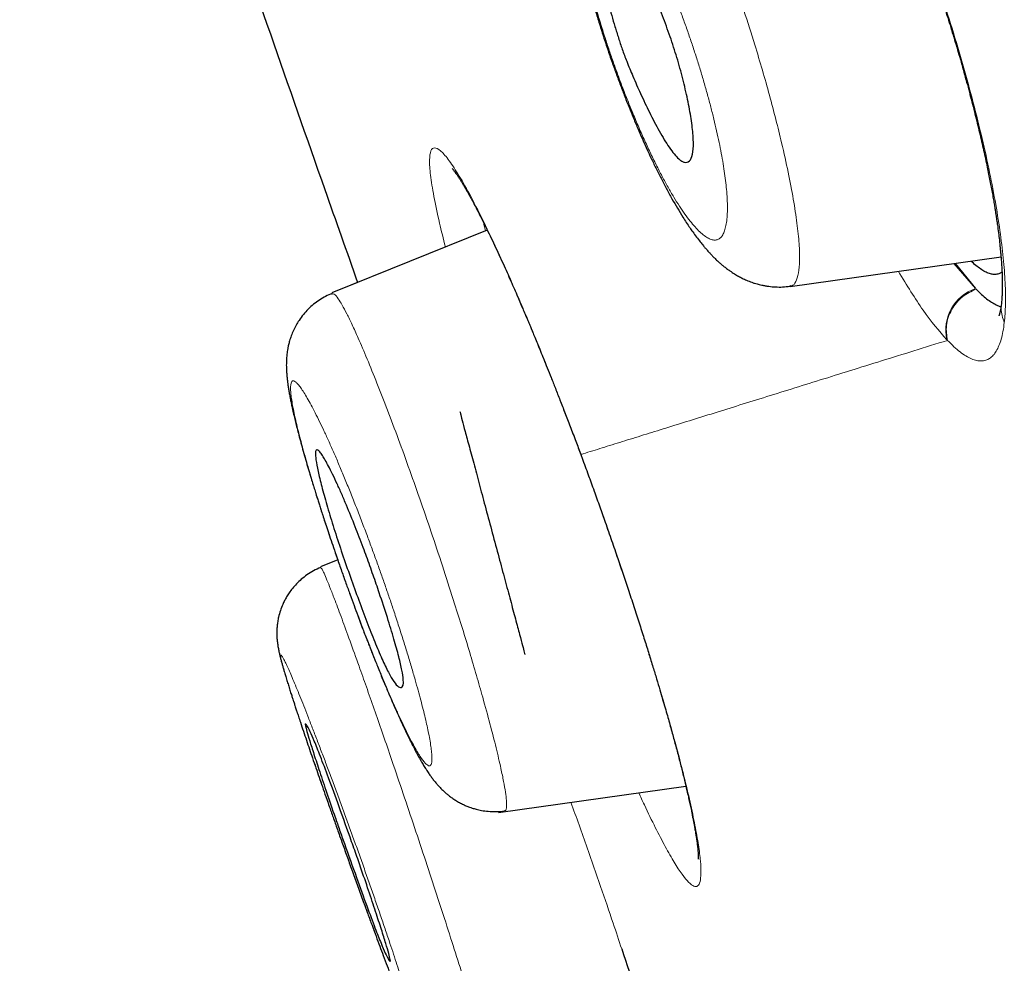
# Model space of a CAD drawing. Header units: millimetres. Extents: x 8 to 428, y 12 to 633.
# Tile 562 of 656: x 46.45 to 53.5, y 522.54 to 529.29. Entities that reach past the tile are written whole.
import ezdxf

# ---------------------------------------------------------------- set-up
doc = ezdxf.new("R2010")
doc.units = ezdxf.units.MM

msp = doc.modelspace()

# ---------------------------------------------------------------- linework, layer by layer
at = {"color": 7, "linetype": 'Continuous', "lineweight": 30}
for p, q in [((49.7964, 527.7877), (48.6835, 527.3381)), ((51.9655, 527.3834), (53.4751, 527.5956)), ((53.1465, 527.5494), (53.293, 527.3694)), ((48.8676, 527.4124), (48.6835, 527.3381)), ((48.6815, 527.3326), (48.6853, 527.332)), ((51.9647, 527.3892), (51.9635, 527.3892)), ((50.4708, 526.1824), (50.4673, 526.1811)), ((48.7254, 525.4263), (48.6017, 525.3764)), ((48.7254, 525.4263), (48.6017, 525.3764)), ((48.6036, 525.3719), (48.6038, 525.3715)), ((49.8772, 523.6187), (51.2183, 523.8072))]:
    msp.add_line(p, q, dxfattribs=at)
at = {"color": 8, "linetype": 'Continuous', "lineweight": 0}
msp.add_line((53.1364, 527.548), (53.293, 527.3695), dxfattribs=at)
msp.add_arc((53.394, 527.0717), 0.3144, 108.74079, 192.65528, dxfattribs=at)
at = {"color": 7, "linetype": 'Continuous', "lineweight": 30}
for points, knots in [([(56.3084, 527.3384), (55.9941, 528.5668), (55.3684, 531.0114), (54.3974, 534.7811), (53.4234, 538.5622), (52.4446, 542.3549), (51.3648, 546.5405), (50.183, 551.1198), (48.9006, 556.0848), (47.4721, 561.6321), (45.8955, 567.7613), (44.1799, 574.4914), (42.4631, 581.2401), (40.7476, 588.0178), (39.3195, 593.6739), (38.1816, 598.1969), (37.3257, 601.5945), (36.4727, 604.9786), (35.6271, 608.3232), (34.8459, 611.3996), (34.1381, 614.1634), (33.5133, 616.5785), (32.9472, 618.7238), (32.4509, 620.5782), (32.0208, 622.1762), (31.5881, 623.7788), (31.1759, 625.3003), (30.7985, 626.6691), (30.5002, 627.7515), (30.2756, 628.5792), (30.1231, 629.1471), (30.0342, 629.4727), (29.9948, 629.5945), (29.9826, 629.6146), (29.9857, 629.6052), (29.9857, 629.605)], [0, 0, 0, 0, 0.028425, 0.05657, 0.08452, 0.112315, 0.140016, 0.176199, 0.212256, 0.248183, 0.296953, 0.345657, 0.394582, 0.443744, 0.49315, 0.518006, 0.543042, 0.568293, 0.593809, 0.619642, 0.641414, 0.663436, 0.685472, 0.707234, 0.728735, 0.750032, 0.781689, 0.813116, 0.844401, 0.875629, 0.90684, 0.937939, 0.968835, 0.999454, 1, 1, 1, 1]), ([(54.5761, 527.4603), (54.3206, 528.4477), (53.8101, 530.4211), (53.0168, 533.4619), (52.215, 536.5316), (51.406, 539.6262), (50.5923, 542.7349), (49.6218, 546.4474), (48.4925, 550.7662), (47.2059, 555.6873), (45.8649, 560.8321), (44.4675, 566.1972), (43.0203, 571.7862), (41.5753, 577.3784), (40.1347, 582.9755), (38.6996, 588.5719), (37.5102, 593.2244), (36.5673, 596.9299), (35.8639, 599.6964), (35.1673, 602.4405), (34.4806, 605.1489), (33.8086, 607.8004), (33.2122, 610.1526), (32.6923, 612.1956), (32.2467, 613.9432), (31.8285, 615.5689), (31.3997, 617.217), (30.9761, 618.8254), (30.5716, 620.3571), (30.1957, 621.7794), (29.8532, 623.0757), (29.5446, 624.2322), (29.2853, 625.1978), (29.073, 625.9938), (28.8919, 626.6849), (28.7556, 627.2131), (28.6704, 627.5424), (28.6329, 627.6688), (28.6214, 627.6916), (28.6242, 627.6814), (28.6243, 627.6812)], [0, 0, 0, 0, 0.023406, 0.046777, 0.070122, 0.093442, 0.116743, 0.140035, 0.176612, 0.213166, 0.24969, 0.291147, 0.332584, 0.37405, 0.415564, 0.457116, 0.498706, 0.519522, 0.540358, 0.561218, 0.582102, 0.603013, 0.623947, 0.639667, 0.655399, 0.671137, 0.686871, 0.707827, 0.728758, 0.749662, 0.77471, 0.79973, 0.824744, 0.849753, 0.874758, 0.906003, 0.93721, 0.968374, 0.999494, 1, 1, 1, 1]), ([(46.5283, 557.9754), (46.887, 556.598), (47.7865, 553.1433), (49.2241, 547.6347), (50.6096, 542.3144), (51.7582, 537.8903), (52.6754, 534.3422), (53.5647, 530.885), (54.1229, 528.676), (54.3956, 527.5964)], [0, 0, 0, 0, 0.133623, 0.335161, 0.535329, 0.652793, 0.770112, 0.88765, 1, 1, 1, 1]), ([(53.9552, 528.3192), (53.8699, 528.6573), (53.6971, 529.3424), (53.4293, 530.3967), (53.1509, 531.487), (52.8736, 532.5671), (52.5989, 533.633), (52.3389, 534.6381), (52.158, 535.3353), (52.0597, 535.7136), (52.0352, 535.8078), (52.0107, 535.9021), (51.9861, 535.9967), (51.9614, 536.0914), (51.9367, 536.1864), (51.9119, 536.2816), (51.8576, 536.4899), (51.7704, 536.8246), (51.6463, 537.2993), (51.5117, 537.814), (51.3663, 538.3688), (51.2104, 538.9639), (51.0437, 539.5993), (50.8599, 540.2997), (50.6581, 541.0682), (50.4377, 541.9077), (50.2044, 542.7964), (49.9582, 543.7342), (49.7897, 544.3763), (49.7034, 544.7054)], [0, 0, 0, 0, 0.064614, 0.130952, 0.199023, 0.268827, 0.331683, 0.395875, 0.453488, 0.459204, 0.464931, 0.470668, 0.476415, 0.482173, 0.487941, 0.49372, 0.499509, 0.525873, 0.55461, 0.585722, 0.61921, 0.655075, 0.693322, 0.733953, 0.781401, 0.831733, 0.884947, 0.941038, 1, 1, 1, 1]), ([(51.8154, 531.9485), (51.8181, 531.9462), (51.8233, 531.9419), (51.831, 531.9351), (51.8377, 531.9289), (51.8435, 531.9235), (51.8482, 531.919), (51.8541, 531.9132), (51.862, 531.9054), (51.8755, 531.8914), (51.8936, 531.8717), (51.9165, 531.8455), (51.9408, 531.8161), (51.9668, 531.7832), (51.9956, 531.7449), (52.0267, 531.7018), (52.0578, 531.6566), (52.0877, 531.6117), (52.1158, 531.568), (52.1422, 531.5256), (52.1663, 531.486), (52.1874, 531.4506), (52.2068, 531.4175), (52.2272, 531.3821), (52.2501, 531.3414), (52.2752, 531.296), (52.3035, 531.2437), (52.3356, 531.1832), (52.3726, 531.1113), (52.4128, 531.0311), (52.4561, 530.9422), (52.5021, 530.845), (52.5496, 530.7417), (52.5998, 530.6292), (52.6518, 530.5092), (52.7052, 530.3818), (52.7574, 530.2536), (52.808, 530.1252), (52.8571, 529.9967), (52.905, 529.8672), (52.9521, 529.7359), (52.9985, 529.6016), (53.0441, 529.4648), (53.0888, 529.3258), (53.1323, 529.185), (53.1744, 529.043), (53.2149, 528.9004), (53.2533, 528.7589), (53.289, 528.6205), (53.3215, 528.4871), (53.3508, 528.3595), (53.372, 528.261), (53.3867, 528.1889), (53.3961, 528.1409), (53.405, 528.094), (53.4134, 528.0484), (53.4209, 528.0057), (53.4273, 527.9679), (53.4324, 527.9367), (53.436, 527.914), (53.4384, 527.8981), (53.4404, 527.8853), (53.4427, 527.8698), (53.4458, 527.849), (53.4507, 527.8141), (53.4568, 527.7688), (53.4626, 527.7214), (53.4669, 527.6821), (53.4703, 527.649), (53.4735, 527.6157), (53.4764, 527.5807), (53.4791, 527.5436), (53.4814, 527.5057), (53.4832, 527.4652), (53.4843, 527.4242), (53.4845, 527.3846), (53.484, 527.3571), (53.4834, 527.3383), (53.4829, 527.3251), (53.4821, 527.3105), (53.481, 527.2942), (53.4795, 527.2766), (53.4782, 527.2651), (53.4776, 527.259)], [0, 0, 0, 0, 0.0070307, 0.0131466, 0.0183436, 0.0226184, 0.0259682, 0.0285541, 0.0347829, 0.0415183, 0.0543846, 0.0676534, 0.0803362, 0.0937424, 0.1080757, 0.1233678, 0.1383391, 0.1515944, 0.1641535, 0.1759415, 0.1864108, 0.1954474, 0.2030493, 0.2111107, 0.2211379, 0.2317793, 0.24231, 0.2561961, 0.2712088, 0.2873962, 0.3047601, 0.3233001, 0.342583, 0.3616956, 0.3837298, 0.4054695, 0.4269038, 0.4480243, 0.4688244, 0.4894251, 0.5102907, 0.5315132, 0.5531036, 0.5750613, 0.5973819, 0.6200573, 0.6430762, 0.6664042, 0.6895364, 0.7122504, 0.7345344, 0.7563811, 0.7654344, 0.7744187, 0.7833342, 0.7921812, 0.8008911, 0.8085459, 0.8148592, 0.8198317, 0.8225284, 0.8247241, 0.8278552, 0.8322573, 0.8379298, 0.8503451, 0.861993, 0.8700857, 0.8777526, 0.8856817, 0.8944824, 0.9041523, 0.9146545, 0.9251368, 0.9382525, 0.9506449, 0.9622199, 0.9665637, 0.9714705, 0.97727, 0.9839598, 0.9915373, 1, 1, 1, 1]), ([(47.3127, 531.8773), (47.4935, 531.3534), (47.9307, 530.0862), (48.4493, 528.598), (48.7892, 527.6345), (48.8676, 527.4124)], [0, 0, 0, 0, 0.3516749, 0.8505755, 1, 1, 1, 1]), ([(50.7568, 531.1018), (50.7457, 531.0971), (50.7247, 531.0881), (50.6957, 531.0729), (50.6705, 531.0581), (50.6473, 531.0428), (50.6221, 531.0245), (50.594, 531.0013), (50.5653, 530.974), (50.5402, 530.9467), (50.5214, 530.9236), (50.5066, 530.9038), (50.494, 530.8856), (50.481, 530.8652), (50.4683, 530.8433), (50.4572, 530.8223), (50.4488, 530.8049), (50.4419, 530.7897), (50.435, 530.7736), (50.4272, 530.7538), (50.4189, 530.7305), (50.4112, 530.7059), (50.4042, 530.6809), (50.3986, 530.6577), (50.3941, 530.6368), (50.3904, 530.6172), (50.387, 530.5968), (50.3839, 530.5753), (50.3813, 530.5538), (50.3792, 530.5328), (50.3776, 530.5132), (50.3764, 530.4943), (50.3756, 530.4773), (50.375, 530.4619), (50.3745, 530.4418), (50.3743, 530.4151), (50.3747, 530.3844), (50.3756, 530.3559), (50.3769, 530.3284), (50.3788, 530.2984), (50.3812, 530.2671), (50.3841, 530.235), (50.3875, 530.2023), (50.3914, 530.1689), (50.3954, 530.1384), (50.3991, 530.1117), (50.4027, 530.0869), (50.4066, 530.0614), (50.4117, 530.0294), (50.4185, 529.9896), (50.4274, 529.9409), (50.438, 529.8863), (50.4502, 529.8274), (50.4641, 529.7644), (50.4796, 529.6976), (50.4974, 529.6249), (50.5178, 529.5462), (50.5408, 529.4615), (50.5668, 529.3709), (50.5958, 529.2748), (50.6273, 529.1754), (50.6602, 529.0762), (50.6933, 528.9806), (50.7259, 528.8901), (50.7577, 528.8047), (50.7886, 528.7245), (50.8183, 528.6497), (50.8489, 528.5749), (50.8801, 528.5011), (50.9115, 528.4292), (50.9404, 528.3649), (50.9707, 528.2997), (51.0037, 528.2311), (51.0409, 528.1569), (51.0795, 528.0833), (51.1185, 528.0124), (51.1577, 527.9448), (51.1919, 527.8889), (51.2218, 527.8424), (51.2452, 527.8074), (51.2696, 527.7724), (51.2947, 527.7379), (51.3201, 527.7047), (51.3415, 527.6783), (51.3597, 527.6567), (51.376, 527.638), (51.3929, 527.6196), (51.4101, 527.6014), (51.4289, 527.5827), (51.4488, 527.5638), (51.4687, 527.5461), (51.4887, 527.5293), (51.5097, 527.5128), (51.5359, 527.4937), (51.5643, 527.475), (51.5943, 527.4573), (51.6227, 527.4425), (51.6539, 527.4281), (51.6839, 527.4162), (51.7096, 527.4076), (51.7274, 527.4023), (51.7448, 527.3977), (51.7642, 527.3931), (51.7867, 527.3887), (51.8186, 527.3838), (51.8604, 527.3801), (51.9119, 527.3798), (51.9467, 527.3838), (51.9646, 527.3858)], [0, 0, 0, 0, 0.0075335, 0.014341, 0.0203808, 0.0256635, 0.0314967, 0.0400543, 0.0489771, 0.0570091, 0.0640907, 0.0686968, 0.0735291, 0.0791066, 0.0854546, 0.0912481, 0.0957204, 0.0990526, 0.1033224, 0.1086909, 0.1149883, 0.1219386, 0.1287261, 0.1352462, 0.1405967, 0.1459841, 0.151484, 0.1574344, 0.1639591, 0.1693797, 0.174816, 0.1802545, 0.1850309, 0.1887439, 0.1928693, 0.2016634, 0.2107315, 0.2174995, 0.2242561, 0.2326936, 0.2410864, 0.2484448, 0.2571449, 0.2657182, 0.2732368, 0.2794319, 0.2849326, 0.2909635, 0.2975568, 0.3075404, 0.3186038, 0.3307882, 0.344096, 0.3571703, 0.3711765, 0.386118, 0.4020006, 0.4188338, 0.4365876, 0.4552141, 0.4747056, 0.4939757, 0.5123919, 0.5299626, 0.5466925, 0.5625848, 0.5776418, 0.5918655, 0.608476, 0.6237925, 0.6378195, 0.6505779, 0.6674382, 0.685132, 0.7036829, 0.7224922, 0.7408465, 0.7594995, 0.7711805, 0.7830296, 0.7925548, 0.8052772, 0.8173706, 0.8273966, 0.833706, 0.8409703, 0.8481708, 0.8547124, 0.8618903, 0.8699098, 0.8772847, 0.8836377, 0.8907263, 0.8982571, 0.9080857, 0.9163497, 0.9235938, 0.9310584, 0.9403702, 0.9453263, 0.9493219, 0.9528266, 0.9571264, 0.9622877, 0.9677047, 0.9779691, 0.9886529, 1, 1, 1, 1]), ([(51.1059, 529.1723), (51.1225, 529.1224), (51.1561, 529.0208), (51.1979, 528.8684), (51.2326, 528.7197), (51.2581, 528.5804), (51.2723, 528.4591), (51.273, 528.3623), (51.2596, 528.2957), (51.2349, 528.2713), (51.2091, 528.2721), (51.189, 528.2808), (51.1549, 528.3066), (51.1029, 528.3695), (51.0308, 528.4883), (50.9603, 528.6232), (50.8964, 528.7578), (50.8415, 528.8817), (50.7973, 528.9885), (50.7629, 529.0803), (50.7355, 529.1637), (50.7101, 529.2445), (50.6867, 529.3247), (50.6582, 529.43), (50.6281, 529.5567), (50.6029, 529.6938), (50.5903, 529.8091), (50.5913, 529.8985), (50.607, 529.9585), (50.6381, 529.9854), (50.6812, 529.9757), (50.7305, 529.9315), (50.7866, 529.8576), (50.8507, 529.7553), (50.919, 529.6275), (50.9872, 529.4799), (51.0504, 529.3272), (51.0878, 529.2228), (51.1059, 529.1723)], [0, 0, 0, 0, 0.02767, 0.056276, 0.085841, 0.116449, 0.148242, 0.181073, 0.215228, 0.250505, 0.266499, 0.281929, 0.296936, 0.339012, 0.37683, 0.410216, 0.439373, 0.464235, 0.484761, 0.500898, 0.515856, 0.530943, 0.545988, 0.561124, 0.591765, 0.622674, 0.654034, 0.685915, 0.718217, 0.751137, 0.78227, 0.813419, 0.844532, 0.875597, 0.909672, 0.94167, 0.971821, 1, 1, 1, 1]), ([(49.5444, 528.2291), (49.5444, 528.2291), (49.5444, 528.2291), (49.5454, 528.228), (49.5476, 528.2255), (49.5509, 528.2217), (49.5552, 528.2163), (49.5604, 528.2095), (49.5675, 528.1999), (49.5767, 528.187), (49.5876, 528.1708), (49.5986, 528.1539), (49.61, 528.1358), (49.6222, 528.1158), (49.6351, 528.0941), (49.6489, 528.0704), (49.6637, 528.0443), (49.6807, 528.0135), (49.7004, 527.977), (49.723, 527.9342), (49.7486, 527.8845), (49.7672, 527.8471), (49.7769, 527.8276)], [0, 0, 0, 0, 0.01967, 0.04921, 0.079811, 0.114014, 0.151755, 0.190327, 0.229405, 0.289434, 0.345862, 0.396429, 0.443275, 0.49286, 0.545624, 0.593389, 0.645145, 0.70324, 0.767725, 0.838642, 0.916043, 1, 1, 1, 1]), ([(49.7769, 527.8276), (49.7876, 527.8059), (49.8083, 527.7636), (49.84, 527.6972), (49.8709, 527.6312), (49.901, 527.5658), (49.9301, 527.5015), (49.9577, 527.4395), (49.9835, 527.3808), (50.0073, 527.3261), (50.0292, 527.2753), (50.049, 527.2291), (50.0652, 527.1908), (50.0782, 527.1601), (50.0882, 527.1362), (50.0978, 527.1133), (50.1083, 527.0881), (50.1212, 527.0572), (50.1371, 527.0187), (50.1562, 526.9724), (50.1775, 526.9202), (50.2009, 526.8626), (50.2261, 526.7999), (50.254, 526.7302), (50.2845, 526.6531), (50.3174, 526.5691), (50.3528, 526.4781), (50.3906, 526.3799), (50.4287, 526.28), (50.4541, 526.2124), (50.4661, 526.1805)], [0, 0, 0, 0, 0.055426, 0.10811, 0.15817, 0.205703, 0.250787, 0.293487, 0.331606, 0.366901, 0.398776, 0.427252, 0.452344, 0.468117, 0.482191, 0.494569, 0.508164, 0.526046, 0.548215, 0.574673, 0.605428, 0.636644, 0.671332, 0.709512, 0.751209, 0.796454, 0.84438, 0.895807, 0.95078, 1, 1, 1, 1]), ([(53.4821, 527.4868), (53.4808, 527.4856), (53.4718, 527.4775), (53.4532, 527.4718), (53.4267, 527.4691), (53.399, 527.4738), (53.3692, 527.4851), (53.3375, 527.5027), (53.3038, 527.5272), (53.2783, 527.5483), (53.2636, 527.5631), (53.2612, 527.5655)], [0, 0, 0, 0, 0.0263137, 0.1797756, 0.3112529, 0.4433294, 0.5764359, 0.7097479, 0.8419087, 0.9739962, 1, 1, 1, 1]), ([(48.6845, 527.3345), (48.669, 527.3277), (48.6378, 527.3141), (48.5937, 527.2878), (48.5519, 527.2572), (48.5134, 527.2225), (48.4784, 527.1839), (48.4496, 527.1449), (48.4265, 527.1068), (48.4077, 527.0699), (48.3922, 527.0321), (48.3806, 526.9965), (48.3729, 526.9667), (48.3676, 526.9411), (48.364, 526.919), (48.3615, 526.9004), (48.3598, 526.8828), (48.3584, 526.8636), (48.3574, 526.8422), (48.3572, 526.8209), (48.3575, 526.8021), (48.3582, 526.7851), (48.3594, 526.7638), (48.3614, 526.739), (48.3644, 526.7109), (48.3679, 526.6839), (48.3721, 526.6561), (48.3771, 526.6259), (48.383, 526.5939), (48.3896, 526.5603), (48.3974, 526.5231), (48.4067, 526.4813), (48.4173, 526.4363), (48.4284, 526.3911), (48.4403, 526.3444), (48.454, 526.2923), (48.4697, 526.2346), (48.4868, 526.1737), (48.5044, 526.1126), (48.5215, 526.0546), (48.537, 526.0029), (48.5508, 525.9578), (48.5628, 525.919), (48.5739, 525.8835), (48.5841, 525.8511), (48.5942, 525.8194), (48.6053, 525.7849), (48.6184, 525.7443), (48.6339, 525.6969), (48.6519, 525.6424), (48.6725, 525.5807), (48.6958, 525.5119), (48.7229, 525.433), (48.7527, 525.3479), (48.7836, 525.2607), (48.8132, 525.1787), (48.8413, 525.1019), (48.8665, 525.0341), (48.8888, 524.9746), (48.9083, 524.9232), (48.9261, 524.8769), (48.9415, 524.8372), (48.954, 524.8051), (48.9637, 524.7804), (48.9726, 524.7579), (48.9825, 524.7329), (48.9952, 524.7009), (49.0108, 524.6623), (49.0284, 524.6189), (49.0468, 524.5741), (49.0649, 524.5308), (49.085, 524.4831), (49.1066, 524.4324), (49.1294, 524.3801), (49.1501, 524.3335), (49.1688, 524.292), (49.1844, 524.258), (49.1981, 524.2286), (49.2108, 524.2017), (49.2244, 524.1733), (49.238, 524.1454), (49.2505, 524.1202), (49.2617, 524.0981), (49.2723, 524.0776), (49.2832, 524.0567), (49.2958, 524.033), (49.3095, 524.0081), (49.3247, 523.9814), (49.3406, 523.9546), (49.358, 523.9265), (49.3731, 523.9038), (49.3851, 523.8864), (49.3934, 523.8748), (49.4016, 523.8638), (49.4097, 523.8531), (49.4184, 523.8421), (49.4291, 523.829), (49.4425, 523.8135), (49.4565, 523.7984), (49.4701, 523.7845), (49.4836, 523.7715), (49.4984, 523.7581), (49.5166, 523.7428), (49.5381, 523.7263), (49.563, 523.7091), (49.5899, 523.6927), (49.6171, 523.6783), (49.6394, 523.6681), (49.6558, 523.6613), (49.6703, 523.6557), (49.6903, 523.6488), (49.719, 523.6403), (49.7572, 523.6317), (49.8046, 523.6253), (49.8604, 523.6229), (49.8997, 523.627), (49.9205, 523.6292)], [0, 0, 0, 0, 0.009653, 0.019451, 0.029345, 0.03928, 0.049204, 0.059247, 0.067156, 0.075393, 0.083866, 0.091667, 0.098608, 0.104636, 0.109729, 0.114344, 0.118663, 0.123998, 0.130316, 0.136544, 0.142117, 0.147413, 0.152804, 0.162767, 0.17213, 0.180966, 0.19016, 0.200165, 0.211219, 0.221495, 0.232078, 0.245823, 0.258805, 0.270267, 0.282511, 0.295855, 0.310302, 0.325455, 0.339628, 0.352642, 0.3645, 0.373504, 0.381716, 0.389153, 0.395815, 0.401832, 0.408717, 0.416911, 0.426411, 0.437217, 0.449331, 0.462752, 0.477473, 0.49522, 0.512038, 0.527929, 0.542894, 0.556934, 0.567928, 0.578281, 0.587884, 0.596072, 0.602719, 0.60782, 0.611586, 0.616873, 0.623693, 0.632045, 0.641929, 0.652332, 0.662266, 0.671733, 0.685911, 0.6989, 0.710805, 0.721845, 0.732078, 0.738995, 0.746795, 0.755482, 0.764486, 0.772602, 0.779669, 0.786198, 0.793351, 0.801111, 0.811258, 0.820672, 0.830978, 0.84212, 0.853735, 0.858665, 0.863318, 0.867766, 0.872036, 0.876166, 0.881033, 0.887034, 0.893886, 0.898769, 0.903023, 0.907831, 0.913212, 0.919718, 0.926361, 0.933156, 0.93994, 0.945547, 0.948342, 0.95083, 0.954765, 0.960494, 0.967977, 0.977143, 0.987874, 1, 1, 1, 1]), ([(53.2969, 527.3653), (53.3099, 527.3523), (53.3358, 527.3263), (53.3726, 527.2952), (53.408, 527.2698), (53.4419, 527.2514), (53.4643, 527.2414), (53.4748, 527.2397), (53.475, 527.2396)], [0, 0, 0, 0, 0.195557, 0.391114, 0.588779, 0.786444, 0.996054, 1, 1, 1, 1]), ([(53.4776, 527.259), (53.4769, 527.2537), (53.4757, 527.2436), (53.4737, 527.2304), (53.4717, 527.2193), (53.4699, 527.2102), (53.4683, 527.2028), (53.4669, 527.1971), (53.4657, 527.1924), (53.4645, 527.1881), (53.4632, 527.1837), (53.4619, 527.1797), (53.4608, 527.1768), (53.4602, 527.1751), (53.4599, 527.1744), (53.4599, 527.1744), (53.4599, 527.1744)], [0, 0, 0, 0, 0.106955, 0.204757, 0.293513, 0.373176, 0.44255, 0.50141, 0.550886, 0.608651, 0.684714, 0.768989, 0.842914, 0.905748, 0.964245, 1, 1, 1, 1]), ([(49.5997, 526.4883), (49.6005, 526.4854), (49.602, 526.4799), (49.6153, 526.43), (49.637, 526.349), (49.6669, 526.2376), (49.7023, 526.1053), (49.7426, 525.9552), (49.7864, 525.7916), (49.8325, 525.6195), (49.8787, 525.4472), (49.9226, 525.2833), (49.9628, 525.1333), (49.9983, 525.001), (50.028, 524.89), (50.0501, 524.8075), (50.0623, 524.762), (50.067, 524.7445), (50.0656, 524.7498), (50.0656, 524.7499)], [0, 0, 0, 0, 0.0636852, 0.1249182, 0.186099, 0.2497809, 0.3137107, 0.3749825, 0.4361407, 0.4997433, 0.5636493, 0.6249305, 0.6861197, 0.7497605, 0.8135576, 0.8747777, 0.9359611, 0.9996524, 1, 1, 1, 1]), ([(48.9556, 525.3841), (48.9634, 525.3621), (48.9788, 525.3184), (49.0013, 525.2536), (49.0365, 525.1502), (49.0814, 525.0133), (49.1288, 524.8583), (49.1643, 524.7309), (49.1867, 524.6341), (49.2002, 524.5457), (49.1889, 524.5038), (49.1538, 524.5188), (49.1197, 524.564), (49.0779, 524.6396), (49.0303, 524.7433), (48.977, 524.8717), (48.92, 525.0187), (48.861, 525.1784), (48.8008, 525.3449), (48.7432, 525.5119), (48.6912, 525.6735), (48.646, 525.8235), (48.6093, 525.9563), (48.583, 526.0651), (48.5676, 526.1469), (48.5641, 526.1992), (48.5711, 526.2159), (48.5836, 526.2126), (48.597, 526.2003), (48.6204, 526.1683), (48.66, 526.0991), (48.7086, 525.9987), (48.7536, 525.8986), (48.7964, 525.7983), (48.8478, 525.6716), (48.905, 525.5233), (48.9397, 525.428), (48.9556, 525.3841)], [0, 0, 0, 0, 0.012378, 0.024547, 0.036587, 0.071411, 0.104889, 0.136763, 0.16735, 0.196525, 0.250578, 0.28192, 0.313361, 0.344629, 0.376022, 0.407234, 0.438548, 0.469863, 0.50099, 0.532294, 0.563426, 0.594691, 0.625887, 0.657083, 0.688416, 0.719695, 0.751132, 0.76539, 0.782319, 0.801858, 0.835759, 0.875585, 0.894837, 0.913094, 0.946259, 0.975231, 1, 1, 1, 1]), ([(50.466, 526.1805), (50.4691, 526.172), (50.487, 526.1242), (50.5188, 526.0371), (50.561, 525.9209), (50.6015, 525.8077), (50.6434, 525.6892), (50.6864, 525.566), (50.73, 525.4393), (50.771, 525.3183), (50.8111, 525.1982), (50.8501, 525.0796), (50.8877, 524.9633), (50.9222, 524.8548), (50.9537, 524.7542), (50.9824, 524.6612), (51.0082, 524.576), (51.0312, 524.499), (51.0516, 524.4299), (51.0695, 524.3682), (51.0854, 524.3125), (51.1, 524.2608), (51.1139, 524.2111), (51.1273, 524.1625), (51.1402, 524.1148), (51.1572, 524.0511), (51.1776, 523.9729), (51.2006, 523.8815), (51.2182, 523.8086), (51.2314, 523.7517), (51.2408, 523.7099), (51.2496, 523.67), (51.2574, 523.6332), (51.264, 523.6006), (51.2697, 523.5721), (51.2747, 523.546), (51.2798, 523.518), (51.2854, 523.4866), (51.291, 523.452), (51.2962, 523.4175), (51.3006, 523.3841), (51.3037, 523.3555), (51.3057, 523.3327), (51.3067, 523.3159), (51.3072, 523.3033), (51.3073, 523.2945), (51.3073, 523.2882), (51.3071, 523.2846), (51.3071, 523.2849), (51.3072, 523.285)], [0, 0, 0, 0, 0.006537, 0.037095, 0.066745, 0.0955, 0.123374, 0.156991, 0.189266, 0.220215, 0.249853, 0.282131, 0.312723, 0.341637, 0.368878, 0.394446, 0.418282, 0.4403, 0.460134, 0.478256, 0.49468, 0.510043, 0.525382, 0.540711, 0.556033, 0.571348, 0.603419, 0.63569, 0.669447, 0.686162, 0.703268, 0.720641, 0.736947, 0.751826, 0.765278, 0.777503, 0.790428, 0.808359, 0.828165, 0.849662, 0.872722, 0.897069, 0.915924, 0.93339, 0.948931, 0.963097, 0.977363, 0.992233, 1, 1, 1, 1]), ([(48.6036, 525.3722), (48.5862, 525.3645), (48.552, 525.3494), (48.5056, 525.3204), (48.4649, 525.2889), (48.4301, 525.2561), (48.4012, 525.2233), (48.3779, 525.1919), (48.3593, 525.1626), (48.344, 525.1348), (48.3286, 525.1023), (48.3137, 525.0632), (48.3023, 525.0222), (48.2951, 524.9849), (48.2911, 524.9531), (48.2892, 524.9239), (48.2889, 524.8995), (48.2895, 524.8799), (48.2904, 524.8642), (48.2916, 524.8501), (48.293, 524.8374), (48.2945, 524.8257), (48.2963, 524.8136), (48.2995, 524.7943), (48.3044, 524.77), (48.3103, 524.7442), (48.3164, 524.7199), (48.3227, 524.696), (48.3295, 524.6714), (48.3365, 524.647), (48.3442, 524.6206), (48.3533, 524.5903), (48.3635, 524.5568), (48.3745, 524.5216), (48.385, 524.4881), (48.3949, 524.457), (48.4032, 524.4313), (48.4097, 524.4114), (48.4147, 524.396), (48.4192, 524.382), (48.4252, 524.3637), (48.4336, 524.3381), (48.4448, 524.304), (48.4602, 524.2577), (48.4791, 524.2011), (48.5009, 524.1366), (48.5226, 524.0725), (48.5451, 524.0067), (48.5682, 523.9395), (48.5918, 523.871), (48.6156, 523.8025), (48.6405, 523.7312), (48.6673, 523.6546), (48.6963, 523.5724), (48.7273, 523.4848), (48.7603, 523.392), (48.7951, 523.2945), (48.8317, 523.1926), (48.8699, 523.0871), (48.9064, 522.9865), (48.9404, 522.8936), (48.9708, 522.8109), (48.9994, 522.7334), (49.0261, 522.6615), (49.0528, 522.5901), (49.0791, 522.5203), (49.1046, 522.4532), (49.1274, 522.3938), (49.1476, 522.3415), (49.1654, 522.2956), (49.1816, 522.2544), (49.197, 522.2158), (49.2111, 522.1807), (49.2241, 522.1486), (49.2365, 522.1186), (49.2483, 522.0904), (49.2596, 522.0638), (49.2696, 522.041), (49.278, 522.022), (49.2851, 522.0065), (49.2924, 521.9909), (49.3006, 521.9739), (49.3103, 521.9548), (49.3209, 521.9349), (49.333, 521.9141), (49.3466, 521.8924), (49.3637, 521.8678), (49.386, 521.8395), (49.4138, 521.8091), (49.448, 521.7776), (49.4867, 521.7484), (49.5261, 521.7242), (49.5636, 521.7055), (49.5985, 521.6914), (49.632, 521.6805), (49.6651, 521.6722), (49.7108, 521.664), (49.77, 521.6592), (49.8173, 521.6639), (49.8412, 521.6663)], [0, 0, 0, 0, 0.010175, 0.01992, 0.02911, 0.037643, 0.045435, 0.052426, 0.058573, 0.063987, 0.069458, 0.07803, 0.087043, 0.093293, 0.099688, 0.105495, 0.11048, 0.114719, 0.118367, 0.122281, 0.125736, 0.129062, 0.13358, 0.139444, 0.152028, 0.163214, 0.174495, 0.185827, 0.196387, 0.206421, 0.216372, 0.227675, 0.24032, 0.251194, 0.262157, 0.271382, 0.278606, 0.284117, 0.287917, 0.291266, 0.295573, 0.302662, 0.311395, 0.321774, 0.337102, 0.351893, 0.366084, 0.379675, 0.394396, 0.408348, 0.421689, 0.435673, 0.450525, 0.466239, 0.48282, 0.500276, 0.51861, 0.537826, 0.557927, 0.578911, 0.596192, 0.612952, 0.629023, 0.644406, 0.659099, 0.676502, 0.692836, 0.7081, 0.722288, 0.735398, 0.747614, 0.759857, 0.772257, 0.782753, 0.793528, 0.805435, 0.815679, 0.826507, 0.835898, 0.84263, 0.849442, 0.858106, 0.867422, 0.876614, 0.885419, 0.892602, 0.899677, 0.90702, 0.915082, 0.923998, 0.933387, 0.941957, 0.949598, 0.956305, 0.96231, 0.968377, 0.974559, 0.987178, 1, 1, 1, 1]), ([(48.8251, 523.4088), (48.8324, 523.3883), (48.8468, 523.3476), (48.8682, 523.2871), (48.9022, 523.1892), (48.9472, 523.0578), (48.9976, 522.9061), (49.0393, 522.7776), (49.0706, 522.6774), (49.0982, 522.5828), (49.1053, 522.5481), (49.0986, 522.552), (49.0935, 522.5584), (49.0836, 522.5747), (49.0658, 522.6107), (49.0353, 522.6812), (48.9917, 522.7919), (48.9325, 522.9507), (48.8581, 523.1568), (48.7905, 523.3463), (48.739, 523.4915), (48.6964, 523.6137), (48.6471, 523.7575), (48.5958, 523.9105), (48.5544, 524.0371), (48.5234, 524.1341), (48.4969, 524.2229), (48.4899, 524.2542), (48.4962, 524.251), (48.501, 524.2457), (48.5104, 524.2308), (48.528, 524.1964), (48.5583, 524.1277), (48.602, 524.0189), (48.6611, 523.8629), (48.7366, 523.6558), (48.7946, 523.4939), (48.8251, 523.4088)], [0, 0, 0, 0, 0.011545, 0.022957, 0.034307, 0.067576, 0.100138, 0.131708, 0.162698, 0.192808, 0.250598, 0.260937, 0.273128, 0.287224, 0.312151, 0.341247, 0.374814, 0.412563, 0.454659, 0.501055, 0.518972, 0.536606, 0.57081, 0.603838, 0.635759, 0.666336, 0.695938, 0.751256, 0.760131, 0.771162, 0.784438, 0.80831, 0.836909, 0.87048, 0.908897, 0.952094, 1, 1, 1, 1]), ([(50.7589, 522.6411), (50.7947, 522.5344), (50.8874, 522.258), (51.0065, 521.8829), (51.1115, 521.5394), (51.1487, 521.3999), (51.1654, 521.3375)], [0, 0, 0, 0, 0.182665, 0.473019, 0.764122, 1, 1, 1, 1])]:
    msp.add_open_spline(points, degree=3, knots=knots, dxfattribs=at)
at = {"color": 8, "linetype": 'Continuous', "lineweight": 0}
for points, knots in [([(49.9881, 544.7534), (50.313, 543.503), (50.9458, 541.0671), (51.8626, 537.5372), (52.7202, 534.2342), (53.5175, 531.1624), (54.0167, 529.2375), (54.2583, 528.306)], [0, 0, 0, 0, 0.223282, 0.434939, 0.634954, 0.823331, 1, 1, 1, 1]), ([(51.7271, 532.0866), (51.7542, 532.0624), (51.8086, 532.014), (51.8985, 531.9096), (51.9933, 531.7834), (52.0929, 531.6339), (52.196, 531.4629), (52.3019, 531.2711), (52.4096, 531.06), (52.5178, 530.8323), (52.6256, 530.5908), (52.7316, 530.338), (52.8346, 530.0767), (52.9337, 529.8094), (53.0275, 529.5382), (53.1152, 529.2661), (53.1959, 528.996), (53.269, 528.7309), (53.3336, 528.4742), (53.3889, 528.2287), (53.4341, 527.9974), (53.4687, 527.7823), (53.4929, 527.5851), (53.5062, 527.4082), (53.5094, 527.2512), (53.5022, 527.167), (53.4986, 527.1249)], [0, 0, 0, 0, 0.041676, 0.083346, 0.124994, 0.166606, 0.208184, 0.249756, 0.291399, 0.333132, 0.374907, 0.41666, 0.458335, 0.499895, 0.541448, 0.583123, 0.624889, 0.666681, 0.708419, 0.750025, 0.791562, 0.833156, 0.874813, 0.916518, 0.958251, 1, 1, 1, 1]), ([(50.7564, 531.1007), (50.757, 531.1012), (50.7674, 531.1114), (50.797, 531.1028), (50.8456, 531.0721), (50.9049, 531.0055), (50.9714, 530.9103), (51.0446, 530.7874), (51.1232, 530.6392), (51.206, 530.4679), (51.2918, 530.2756), (51.3793, 530.0644), (51.4665, 529.8385), (51.5522, 529.6021), (51.6348, 529.3594), (51.7064, 529.1348), (51.7671, 528.9323), (51.8177, 528.7532), (51.8637, 528.579), (51.9094, 528.3929), (51.9523, 528.1994), (51.9893, 528.0061), (52.0158, 527.8337), (52.031, 527.6857), (52.0341, 527.5662), (52.0262, 527.4753), (52.0068, 527.4163), (51.9861, 527.3876), (51.9687, 527.3889), (51.9647, 527.3892)], [0, 0, 0, 0, 0.00231, 0.043488, 0.084392, 0.125081, 0.165938, 0.206944, 0.248015, 0.289072, 0.330084, 0.371107, 0.412219, 0.453399, 0.494591, 0.53574, 0.566577, 0.597408, 0.628239, 0.659078, 0.700205, 0.741339, 0.782452, 0.823548, 0.864659, 0.90573, 0.946776, 0.987777, 1, 1, 1, 1]), ([(50.6359, 529.177), (50.6458, 529.1466), (50.6655, 529.086), (50.6968, 528.9951), (50.7292, 528.9046), (50.7628, 528.8146), (50.7976, 528.7251), (50.8354, 528.6317), (50.8759, 528.5354), (50.9191, 528.4377), (50.9625, 528.3439), (51.0058, 528.2548), (51.0485, 528.1715), (51.0907, 528.0941), (51.132, 528.023), (51.1724, 527.9587), (51.2114, 527.9013), (51.2489, 527.8513), (51.2847, 527.8087), (51.3186, 527.7738), (51.3505, 527.7466), (51.38, 527.7275), (51.407, 527.7169), (51.4312, 527.7147), (51.4527, 527.721), (51.4711, 527.7359), (51.4865, 527.7592), (51.4987, 527.7911), (51.5079, 527.8307), (51.5138, 527.878), (51.5163, 527.9324), (51.5154, 527.9941), (51.5114, 528.059), (51.5049, 528.1253), (51.4964, 528.1918), (51.4855, 528.2623), (51.4723, 528.3369), (51.4567, 528.4156), (51.4388, 528.4974), (51.419, 528.5818), (51.3973, 528.6681), (51.3737, 528.7565), (51.3482, 528.8464), (51.3212, 528.9372), (51.2926, 529.0284), (51.2627, 529.1197), (51.2315, 529.2107), (51.1992, 529.301), (51.1658, 529.3906), (51.1312, 529.4795), (51.0935, 529.5727), (51.0528, 529.669), (51.0096, 529.7667), (50.9663, 529.8599), (50.9229, 529.9484), (50.8798, 530.0317), (50.8374, 530.1091), (50.796, 530.1797), (50.7555, 530.2438), (50.716, 530.3013), (50.6778, 530.3517), (50.6414, 530.3947), (50.6072, 530.4298), (50.5752, 530.4568), (50.5456, 530.4757), (50.5185, 530.4866), (50.494, 530.4892), (50.4726, 530.483), (50.4541, 530.4682), (50.4387, 530.4448), (50.4265, 530.413), (50.4175, 530.3734), (50.4118, 530.3262), (50.4094, 530.2716), (50.4103, 530.2101), (50.4145, 530.1453), (50.4213, 530.079), (50.4301, 530.0123), (50.4412, 529.9417), (50.4547, 529.8673), (50.4705, 529.7891), (50.4898, 529.7016), (50.5129, 529.6053), (50.54, 529.5006), (50.5695, 529.3942), (50.6013, 529.2863), (50.6243, 529.2135), (50.6359, 529.177)], [0, 0, 0, 0, 0.010374, 0.020714, 0.03107, 0.041491, 0.052026, 0.062721, 0.075183, 0.087669, 0.100252, 0.112772, 0.125224, 0.137613, 0.150108, 0.16266, 0.175123, 0.187629, 0.200117, 0.212619, 0.225204, 0.237691, 0.250073, 0.262643, 0.275092, 0.287497, 0.299935, 0.312485, 0.325156, 0.337665, 0.350082, 0.362485, 0.374946, 0.385344, 0.395684, 0.406013, 0.416379, 0.42683, 0.437414, 0.447849, 0.458271, 0.468726, 0.479254, 0.489681, 0.500056, 0.510474, 0.520826, 0.53116, 0.541526, 0.551974, 0.562552, 0.575151, 0.587628, 0.600058, 0.612514, 0.62507, 0.63748, 0.64986, 0.662283, 0.674825, 0.687558, 0.700185, 0.71268, 0.725111, 0.737542, 0.750043, 0.762471, 0.774847, 0.787248, 0.799749, 0.812427, 0.824922, 0.837414, 0.850017, 0.862521, 0.874868, 0.885347, 0.895731, 0.90607, 0.916415, 0.926813, 0.937315, 0.950061, 0.962624, 0.975081, 0.987513, 1, 1, 1, 1]), ([(49.4965, 527.6665), (49.4818, 527.7252), (49.4477, 527.861), (49.4115, 528.0344), (49.3868, 528.1876), (49.3801, 528.2962), (49.3901, 528.3615), (49.4162, 528.3836), (49.4577, 528.3632), (49.5137, 528.3011), (49.5838, 528.1969), (49.6664, 528.0545), (49.7314, 527.9261), (49.764, 527.8618)], [0, 0, 0, 0, 0.070438, 0.163166, 0.256008, 0.348829, 0.441507, 0.534236, 0.627078, 0.720032, 0.813102, 0.906356, 1, 1, 1, 1]), ([(49.764, 527.8618), (49.8165, 527.7523), (49.9204, 527.5357), (50.0976, 527.1228), (50.2812, 526.6707), (50.4051, 526.3449), (50.4674, 526.1813)], [0, 0, 0, 0, 0.254138, 0.502484, 0.750076, 1, 1, 1, 1]), ([(49.7708, 527.8398), (49.7719, 527.8332), (49.7749, 527.816), (49.7795, 527.795), (49.7824, 527.782)], [0, 0, 0, 0, 0.3837083, 1, 1, 1, 1]), ([(53.0872, 527.0029), (53.032, 527.0664), (52.9244, 527.1902), (52.8006, 527.3935), (52.7404, 527.4923)], [0, 0, 0, 0, 0.513537, 1, 1, 1, 1]), ([(48.6853, 527.332), (48.6898, 527.3327), (48.6997, 527.3345), (48.725, 527.3034), (48.7559, 527.2537), (48.7893, 527.1915), (48.828, 527.1122), (48.8762, 527.006), (48.9352, 526.868), (49.0056, 526.6946), (49.0809, 526.5015), (49.1597, 526.2922), (49.2409, 526.0692), (49.3232, 525.8356), (49.4051, 525.5955), (49.4859, 525.3522), (49.5371, 525.1921), (49.5627, 525.112)], [0, 0, 0, 0, 0.0580462, 0.1308931, 0.185321, 0.2395132, 0.2935591, 0.3478321, 0.4205032, 0.4933387, 0.5660589, 0.6384099, 0.7102646, 0.7822583, 0.8546474, 0.9272837, 1, 1, 1, 1]), ([(53.0917, 526.9982), (53.0863, 527.0333), (53.078, 527.0872), (53.0958, 527.162), (53.12, 527.2177), (53.1551, 527.2682), (53.2108, 527.3246), (53.263, 527.3493), (53.297, 527.3653)], [0, 0, 0, 0, 0.2394471, 0.3683544, 0.5, 0.6316456, 0.7605529, 1, 1, 1, 1]), ([(53.4987, 527.125), (53.487, 527.1584), (53.4716, 527.2026), (53.4776, 527.2475), (53.479, 527.2585)], [0, 0, 0, 0, 0.756303, 1, 1, 1, 1]), ([(53.4987, 527.125), (53.4957, 527.1035), (53.4899, 527.0605), (53.4769, 527.0061), (53.4609, 526.9591), (53.4418, 526.9204), (53.4196, 526.89), (53.3943, 526.868), (53.3659, 526.8544), (53.3347, 526.8492), (53.3007, 526.8527), (53.264, 526.8647), (53.2246, 526.8854), (53.1827, 526.9145), (53.1386, 526.9513), (53.1074, 526.9826), (53.0917, 526.9983)], [0, 0, 0, 0, 0.071695, 0.143229, 0.214824, 0.286344, 0.357477, 0.428633, 0.500045, 0.571623, 0.642807, 0.713847, 0.785215, 0.85672, 0.928234, 1, 1, 1, 1]), ([(53.0917, 526.9983), (53.0112, 526.9732), (52.8503, 526.9231), (52.619, 526.8511), (52.3951, 526.7814), (52.1794, 526.7142), (51.9717, 526.6496), (51.7721, 526.5874), (51.5805, 526.5278), (51.397, 526.4706), (51.2216, 526.416), (51.0542, 526.3639), (50.895, 526.3143), (50.744, 526.2673), (50.6006, 526.2227), (50.5118, 526.195), (50.4674, 526.1812)], [0, 0, 0, 0, 0.071418, 0.142839, 0.214264, 0.285691, 0.357121, 0.428552, 0.499984, 0.571417, 0.64285, 0.714282, 0.785714, 0.857144, 0.928573, 1, 1, 1, 1]), ([(49.1244, 525.0682), (49.1145, 525.0977), (49.0948, 525.1566), (49.064, 525.246), (49.0325, 525.3358), (49.0002, 525.4263), (48.967, 525.5172), (48.9313, 525.6131), (48.8934, 525.713), (48.8535, 525.8159), (48.8137, 525.916), (48.7746, 526.0123), (48.7364, 526.1039), (48.6992, 526.1904), (48.6631, 526.2717), (48.6283, 526.3474), (48.5953, 526.4168), (48.5639, 526.4797), (48.5345, 526.536), (48.5072, 526.5851), (48.4826, 526.6261), (48.4606, 526.6591), (48.4412, 526.6841), (48.4246, 526.701), (48.411, 526.7093), (48.4004, 526.7089), (48.3929, 526.6999), (48.3886, 526.6824), (48.3872, 526.6568), (48.389, 526.6234), (48.3939, 526.5822), (48.4019, 526.5334), (48.4123, 526.4803), (48.4245, 526.4246), (48.438, 526.3677), (48.4536, 526.3062), (48.4712, 526.24), (48.4908, 526.1693), (48.5136, 526.0895), (48.5399, 526.0008), (48.5697, 525.9035), (48.6013, 525.8032), (48.6346, 525.7), (48.6697, 525.5944), (48.706, 525.4871), (48.7434, 525.3793), (48.7816, 525.2712), (48.8207, 525.1631), (48.8605, 525.0555), (48.9003, 524.9495), (48.9399, 524.8465), (48.979, 524.747), (49.0176, 524.6511), (49.0553, 524.5593), (49.0921, 524.4724), (49.1274, 524.3913), (49.1614, 524.3157), (49.1941, 524.2458), (49.225, 524.1825), (49.2539, 524.1261), (49.2806, 524.0771), (49.3051, 524.0355), (49.3271, 524.0016), (49.3464, 523.9761), (49.3628, 523.9593), (49.3763, 523.9512), (49.3869, 523.9516), (49.3945, 523.9605), (49.3991, 523.9781), (49.4006, 524.0037), (49.3992, 524.0372), (49.3947, 524.0785), (49.3872, 524.1274), (49.3772, 524.1808), (49.3654, 524.2367), (49.3523, 524.294), (49.3372, 524.3557), (49.3201, 524.4219), (49.301, 524.4927), (49.2787, 524.5721), (49.253, 524.6603), (49.2238, 524.7576), (49.1925, 524.8584), (49.1594, 524.9621), (49.136, 525.0329), (49.1244, 525.0682)], [0, 0, 0, 0, 0.010339, 0.020658, 0.031003, 0.041423, 0.051963, 0.06267, 0.075134, 0.087623, 0.100242, 0.112766, 0.125139, 0.137523, 0.150031, 0.162579, 0.175026, 0.187539, 0.200263, 0.2128, 0.225221, 0.237598, 0.250005, 0.262507, 0.274925, 0.287337, 0.299818, 0.312443, 0.325099, 0.337602, 0.350026, 0.362445, 0.374934, 0.385304, 0.395627, 0.405953, 0.416328, 0.426801, 0.437419, 0.450116, 0.462648, 0.475097, 0.487542, 0.500066, 0.512593, 0.525025, 0.537445, 0.549934, 0.562572, 0.575203, 0.587695, 0.600122, 0.61256, 0.625083, 0.637472, 0.649832, 0.662246, 0.674793, 0.687554, 0.700019, 0.712505, 0.725117, 0.737636, 0.750012, 0.762402, 0.774907, 0.787456, 0.799904, 0.812406, 0.825104, 0.837625, 0.850044, 0.862439, 0.874888, 0.885286, 0.895627, 0.905958, 0.916326, 0.926776, 0.937354, 0.949873, 0.96236, 0.974942, 0.987503, 1, 1, 1, 1]), ([(50.4674, 526.181), (50.5011, 526.0891), (50.5685, 525.9057), (50.6668, 525.6277), (50.7618, 525.3513), (50.8525, 525.0784), (50.9381, 524.8115), (51.0174, 524.5539), (51.089, 524.31), (51.152, 524.083), (51.2059, 523.8749), (51.2505, 523.6875), (51.2853, 523.5223), (51.31, 523.3812), (51.3242, 523.2662), (51.328, 523.1783), (51.3215, 523.1183), (51.3045, 523.0871), (51.2773, 523.0851), (51.2398, 523.1137), (51.1926, 523.1717), (51.1366, 523.2573), (51.0725, 523.3692), (51.0005, 523.5079), (50.9365, 523.6383), (50.8945, 523.7304), (50.8811, 523.7598)], [0, 0, 0, 0, 0.0426122, 0.0850945, 0.1275278, 0.170005, 0.2126392, 0.2555358, 0.2982759, 0.3408012, 0.3832313, 0.4256659, 0.4681946, 0.5109, 0.5536234, 0.5962787, 0.6388766, 0.6814262, 0.7239494, 0.7664951, 0.8090927, 0.8517364, 0.8944261, 0.9371575, 0.9799362, 1, 1, 1, 1]), ([(48.6038, 525.3715), (48.6063, 525.3699), (48.6107, 525.3669), (48.6269, 525.3332), (48.6474, 525.2855), (48.6738, 525.2197), (48.709, 525.1287), (48.7547, 525.0065), (48.8124, 524.8487), (48.8718, 524.6833), (48.9302, 524.5185), (48.9858, 524.3601), (49.0437, 524.1933), (49.1097, 524.001), (49.1839, 523.7829), (49.2653, 523.5409), (49.3459, 523.2987), (49.4244, 523.0601), (49.4993, 522.8297), (49.5693, 522.611), (49.6335, 522.4075), (49.6908, 522.2223), (49.7362, 522.0723), (49.7711, 521.9543), (49.7971, 521.8636), (49.8173, 521.7898), (49.8336, 521.7258), (49.8423, 521.6827), (49.8449, 521.6624), (49.8412, 521.6669), (49.841, 521.6672)], [0, 0, 0, 0, 0.040013, 0.071216, 0.102258, 0.133327, 0.1645, 0.206178, 0.24793, 0.289688, 0.321003, 0.352325, 0.383626, 0.414899, 0.456556, 0.498171, 0.539727, 0.581237, 0.622758, 0.664318, 0.70592, 0.747535, 0.789133, 0.820333, 0.851553, 0.882797, 0.914059, 0.955741, 0.997375, 1, 1, 1, 1]), ([(49.5627, 525.112), (49.5814, 525.0527), (49.6187, 524.9342), (49.6709, 524.7625), (49.7196, 524.5979), (49.7691, 524.4248), (49.8171, 524.2488), (49.8609, 524.0775), (49.8925, 523.942), (49.914, 523.8382), (49.9273, 523.761), (49.9344, 523.7008), (49.9351, 523.655), (49.9308, 523.6299), (49.9218, 523.6322), (49.9193, 523.6329)], [0, 0, 0, 0, 0.072385, 0.144736, 0.217104, 0.289495, 0.386035, 0.482532, 0.578816, 0.650815, 0.72258, 0.794233, 0.866194, 0.962559, 1, 1, 1, 1]), ([(48.7132, 523.5248), (48.7238, 523.4948), (48.7449, 523.4351), (48.777, 523.3451), (48.8092, 523.2553), (48.8414, 523.1658), (48.8737, 523.0766), (48.908, 522.9823), (48.9438, 522.8844), (48.9806, 522.7845), (49.0161, 522.6886), (49.0504, 522.5968), (49.0832, 522.5097), (49.1144, 522.4278), (49.1436, 522.3521), (49.1707, 522.2827), (49.1958, 522.2196), (49.2186, 522.1635), (49.239, 522.1146), (49.2567, 522.0735), (49.2719, 522.0401), (49.2843, 522.0147), (49.2938, 521.9978), (49.3003, 521.9895), (49.3039, 521.9898), (49.3043, 521.9988), (49.3017, 522.0165), (49.2961, 522.0428), (49.2876, 522.0771), (49.2763, 522.1189), (49.2623, 522.1682), (49.2455, 522.2248), (49.2271, 522.285), (49.2078, 522.3469), (49.1881, 522.4093), (49.1666, 522.4759), (49.1436, 522.5466), (49.1189, 522.6215), (49.0911, 522.7048), (49.0601, 522.7968), (49.0258, 522.8974), (48.9902, 523.001), (48.9535, 523.1066), (48.9159, 523.2136), (48.8779, 523.3212), (48.8394, 523.4289), (48.8007, 523.5361), (48.7619, 523.6428), (48.7232, 523.7484), (48.685, 523.8516), (48.6478, 523.9513), (48.6117, 524.0469), (48.5768, 524.1386), (48.5432, 524.2257), (48.5113, 524.3076), (48.4814, 524.3833), (48.4536, 524.4526), (48.4278, 524.5155), (48.4044, 524.5716), (48.3834, 524.6206), (48.3651, 524.6619), (48.3496, 524.6951), (48.337, 524.7202), (48.3278, 524.7363), (48.3216, 524.7447), (48.3179, 524.7465), (48.3165, 524.7421), (48.3173, 524.7316), (48.3204, 524.7151), (48.3259, 524.6912), (48.3343, 524.6591), (48.3461, 524.6172), (48.3608, 524.5679), (48.3781, 524.5115), (48.3982, 524.448), (48.4208, 524.3779), (48.4459, 524.3014), (48.4732, 524.2192), (48.5028, 524.1313), (48.5346, 524.0379), (48.568, 523.9403), (48.6028, 523.8397), (48.6386, 523.7369), (48.6754, 523.6319), (48.7005, 523.5605), (48.7132, 523.5248)], [0, 0, 0, 0, 0.010444, 0.020827, 0.031197, 0.041601, 0.052087, 0.0627, 0.075347, 0.087848, 0.100274, 0.112699, 0.125196, 0.137609, 0.149974, 0.162374, 0.17489, 0.187603, 0.200063, 0.212562, 0.225172, 0.237672, 0.250042, 0.262576, 0.275, 0.287399, 0.299858, 0.31246, 0.325105, 0.3376, 0.35002, 0.362444, 0.374948, 0.385342, 0.395682, 0.406013, 0.416383, 0.426837, 0.437421, 0.44993, 0.462441, 0.475047, 0.487589, 0.500048, 0.512556, 0.524977, 0.53739, 0.549876, 0.562514, 0.575129, 0.587611, 0.600035, 0.612475, 0.625006, 0.637478, 0.649881, 0.662297, 0.674805, 0.687482, 0.700136, 0.712643, 0.725072, 0.737496, 0.749986, 0.760346, 0.770662, 0.780981, 0.791347, 0.801807, 0.812404, 0.824873, 0.837376, 0.849982, 0.862483, 0.874868, 0.887405, 0.899838, 0.912247, 0.924714, 0.93732, 0.950023, 0.962566, 0.975025, 0.987477, 1, 1, 1, 1]), ([(50.3953, 523.6915), (50.4341, 523.5828), (50.5391, 523.2881), (50.6643, 522.9262), (50.7388, 522.7017), (50.7589, 522.6411)], [0, 0, 0, 0, 0.299094, 0.810826, 1, 1, 1, 1])]:
    msp.add_open_spline(points, degree=3, knots=knots, dxfattribs=at)

doc.saveas('drawing.dxf')
